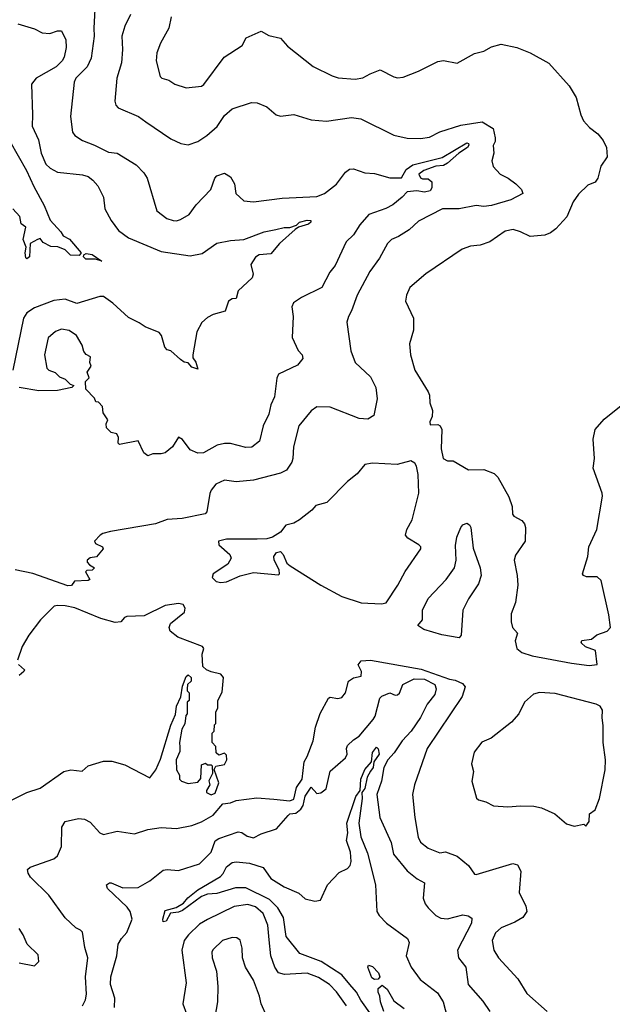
# Model space of a CAD drawing. Extents: x 1246230 to 1426786, y 660032 to 763141.
# Tile 502 of 566: x 1350208 to 1353293, y 722562 to 727690. Entities that reach past the tile are written whole.
import ezdxf

# ---------------------------------------------------------------- set-up
doc = ezdxf.new("R2010")
doc.units = 0

msp = doc.modelspace()

# ---------------------------------------------------------------- linework, layer by layer
at = {"layer": '0CON10XD'}
for points in [[(1350599.6, 727745), (1350594, 727646), (1350595.3, 727605), (1350580, 727490), (1350559.6, 727445), (1350500.6, 727385), (1350491.5, 727365), (1350472.3, 727185), (1350483.8, 727105), (1350495, 727087.5), (1350535, 727060), (1350597.1, 727037.1), (1350670.3, 727000.3), (1350715, 726995.6), (1350815, 726934.4), (1350855, 726892.9), (1350872.2, 726865), (1350922, 726695), (1350973.3, 726655), (1351007.5, 726645), (1351025, 726642.9), (1351045, 726649.2), (1351090, 726675), (1351126.9, 726725), (1351202.5, 726805), (1351224.3, 726865), (1351235, 726876.2), (1351275, 726890), (1351305, 726871.2), (1351325.8, 726835), (1351332.5, 726785), (1351375, 726746.2), (1351425, 726741.1), (1351575, 726760.5), (1351755, 726768.9), (1351795, 726784.4), (1351856.7, 726833.3), (1351905, 726896), (1351925, 726911.4), (1351945, 726912.5), (1352005, 726892.9), (1352055, 726889.4), (1352135, 726865.6), (1352195, 726867.1), (1352220.8, 726909.2), (1352255, 726934), (1352407.1, 726972.9), (1352535, 727049), (1352544.4, 727045), (1352546.7, 727036.7), (1352539.7, 727025), (1352494.4, 726995.6), (1352435, 726942.2), (1352415, 726931.1), (1352375, 726927.4), (1352312.7, 726905), (1352286.7, 726885), (1352295, 726866.2), (1352305, 726860.7), (1352335, 726860.4), (1352353.1, 726845), (1352353.4, 726815), (1352345, 726798.7), (1352315, 726791), (1352275, 726799.3), (1352225, 726793.1), (1352200, 726765), (1352150, 726725), (1352114.1, 726705.9), (1352026, 726675), (1351977.9, 726622.1), (1351945, 726570), (1351907.3, 726532.7), (1351849.8, 726410.2), (1351822.5, 726375), (1351781.4, 726295), (1351675, 726243.6), (1351632.9, 726215), (1351625.6, 726195), (1351631.1, 726145), (1351627.1, 726035), (1351657.3, 725967.3), (1351678, 725945), (1351682, 725925), (1351655, 725891.2), (1351555.5, 725844.5), (1351546.6, 725823.4), (1351535, 725726.7), (1351515.4, 725685), (1351505.9, 725635), (1351475.2, 725574.8), (1351456.2, 725495), (1351416.5, 725463.5), (1351385, 725461.8), (1351305, 725483.7), (1351275, 725483.4), (1351236.3, 725473.7), (1351165, 725434.6), (1351135, 725432.5), (1351095, 725449.2), (1351055, 725503.3), (1351035, 725516.2), (1351004.3, 725465.7), (1350965.5, 725434.5), (1350945, 725428.6), (1350901.4, 725428.6), (1350875, 725418.8), (1350854.3, 725434.3), (1350825, 725496.7), (1350728.3, 725478.3), (1350720, 725485), (1350722.5, 725515), (1350713, 725533), (1350685, 725540), (1350660, 725565), (1350657.5, 725585), (1350666.4, 725606.4), (1350643, 725643), (1350640, 725675), (1350618.3, 725698.3), (1350605, 725700), (1350598.3, 725718.3), (1350552.5, 725765), (1350550, 725805), (1350570, 725825), (1350560, 725855), (1350580, 725885), (1350572.5, 725905), (1350577.5, 725935), (1350555, 725946.7), (1350541.7, 725961.7), (1350533.8, 725995), (1350504, 726045), (1350465, 726070.8), (1350425, 726078.1), (1350395, 726065.8), (1350357, 726033), (1350336.9, 725945), (1350349.2, 725875), (1350360, 725865), (1350393.3, 725853.3), (1350415, 725830), (1350445, 725817.5), (1350471.7, 725791.7), (1350490, 725785), (1350480, 725775), (1350405, 725758.2), (1350307, 725757), (1350205, 725773.8)], [(1350197.8, 727667.8), (1350285, 727642.1), (1350325, 727622.1), (1350365, 727618.2), (1350405, 727631.8), (1350425, 727631.9), (1350447.5, 727585), (1350450.6, 727545), (1350440.4, 727495), (1350430, 727475), (1350398.5, 727445), (1350294.4, 727385), (1350268.9, 727355), (1350274.7, 727195), (1350272.9, 727135), (1350306.9, 727065), (1350320.3, 726995), (1350345, 726938.2), (1350367.2, 726917.2), (1350405, 726895.9), (1350535, 726882.1), (1350565, 726873.3), (1350588.1, 726855), (1350614.4, 726825), (1350644.4, 726765), (1350651.1, 726705), (1350683.6, 726645), (1350722.4, 726592.4), (1350774.8, 726554.8), (1350945, 726483.4), (1351095, 726460), (1351157.2, 726472.8), (1351235, 726525.8), (1351305, 726540.6), (1351375, 726546), (1351480, 726585), (1351542, 726598), (1351585, 726608.4), (1351615, 726608.4), (1351649.2, 726620.8), (1351665, 726635.6), (1351705, 726646.4), (1351724.2, 726645), (1351724.5, 726635), (1351711.4, 726625), (1351660, 726610), (1351642.9, 726597.1), (1351560, 726525), (1351515, 726471.4), (1351455, 726465.7), (1351435, 726452.9), (1351411.1, 726415), (1351424, 726365), (1351418.8, 726345), (1351345, 726278.8), (1351335, 726237.5), (1351315, 726235.6), (1351294.3, 726225), (1351278.1, 726171.9), (1351215, 726154.2), (1351185, 726138.6), (1351156.1, 726113.9), (1351130.5, 726065), (1351108.6, 725945), (1351109.5, 725929.5), (1351125, 725906.7), (1351135, 725870), (1351105, 725881.2), (1351085, 725902.5), (1351065, 725906.7), (1351045, 725920), (1350995, 725966), (1350975, 725971.4), (1350963.1, 725985), (1350946.7, 726045), (1350935, 726061.2), (1350861.1, 726091.1), (1350830.8, 726110.8), (1350775, 726138.8), (1350693.4, 726213.4), (1350645, 726248.8), (1350625, 726248.8), (1350505, 726211.8), (1350445, 726233.8), (1350385, 726227.9), (1350285, 726189.5), (1350245, 726163.3), (1350227.4, 726135), (1350171.7, 725865)], [(1350785, 727716.7), (1350755, 727656.7), (1350739.5, 727605), (1350743.8, 727535), (1350738, 727465), (1350713.3, 727385), (1350703.2, 727265), (1350708.1, 727245), (1350721.1, 727231.1), (1350826.2, 727186.2), (1350865, 727157.5), (1350995, 727069.2), (1351047.5, 727045), (1351085, 727038.1), (1351135, 727055.6), (1351182.3, 727087.7), (1351236.3, 727133.7), (1351275, 727191.4), (1351315, 727225.6), (1351415, 727258.8), (1351443.6, 727256.4), (1351495, 727236.2), (1351542.5, 727195), (1351565, 727187.5), (1351635, 727196.2), (1351725, 727169.2), (1351805, 727161.9), (1351935, 727180.4), (1351983.9, 727173.9), (1352155, 727087.8), (1352225, 727072.5), (1352295, 727071.5), (1352341.1, 727078.9), (1352395, 727106.5), (1352505, 727141.5), (1352615, 727157.8), (1352673, 727123), (1352683.3, 727075), (1352683.3, 727055), (1352673.3, 727035), (1352675.8, 726995), (1352665.7, 726955), (1352673.3, 726925), (1352710, 726885), (1352751.2, 726865), (1352790, 726835), (1352820, 726805), (1352827.5, 726785), (1352765, 726751.1), (1352665, 726722.5), (1352625, 726716.9), (1352585, 726722.7), (1352495, 726704.6), (1352408.8, 726705), (1352285, 726641.2), (1352235, 726595.5), (1352179.8, 726560.2), (1352144, 726545), (1352123.1, 726525), (1352081.1, 726448.9), (1352030.9, 726379.1), (1351965.6, 726255), (1351935.4, 726174.6), (1351919.4, 726145), (1351911.9, 726115), (1351932.5, 725965), (1351954.7, 725904.7), (1352035, 725830), (1352062.5, 725775), (1352069.6, 725715), (1352051.7, 725628.3), (1352020.3, 725609.7), (1351975, 725612.5), (1351825, 725671.4), (1351755, 725673.8), (1351725, 725653.3), (1351662, 725575), (1351634.2, 725465.8), (1351630, 725405), (1351624.2, 725385), (1351596.6, 725343.4), (1351565, 725328.2), (1351425, 725291.4), (1351335, 725282.9), (1351275, 725292.5), (1351229.7, 725270.3), (1351205, 725240), (1351197.3, 725222.7), (1351182.9, 725127.1), (1351173.4, 725116.6), (1351053.1, 725093.1), (1350975, 725087.6), (1350915, 725063.9), (1350680, 725025), (1350641.2, 725015), (1350626.2, 725005), (1350596.7, 724975), (1350602.7, 724962.7), (1350640, 724945), (1350642.5, 724935), (1350607.5, 724892.5), (1350575, 724887.5), (1350560, 724875), (1350560, 724865), (1350570.7, 724850.7), (1350597.5, 724835), (1350585, 724822.5), (1350558.3, 724821.7), (1350550, 724815), (1350572.5, 724775), (1350565, 724770), (1350494.3, 724765.7), (1350477, 724743), (1350458.2, 724741.8), (1350276.5, 724806.5), (1350185, 724824.6)], [(1350996.5, 727705), (1350984.4, 727645), (1350941.9, 727568.1), (1350922.4, 727517.6), (1350918.6, 727475), (1350940, 727395), (1350947.5, 727385), (1350985, 727374.4), (1351015, 727354.4), (1351075, 727335.7), (1351155, 727344.2), (1351167.4, 727352.6), (1351273.3, 727495), (1351366.7, 727555), (1351387.5, 727595), (1351465, 727630), (1351505, 727607.5), (1351565, 727593.3), (1351602.6, 727552.6), (1351735, 727445.8), (1351835, 727396.9), (1351866.8, 727386.8), (1351955, 727380), (1351995, 727387.5), (1352032.1, 727407.9), (1352085, 727428.6), (1352155, 727392), (1352175, 727387.5), (1352205, 727390.8), (1352285, 727422), (1352385, 727472.9), (1352415, 727476.9), (1352485, 727464.2), (1352575, 727513.3), (1352625, 727525.7), (1352665, 727548.6), (1352715, 727562), (1352795.8, 727545.8), (1352865, 727516.7), (1352963, 727463), (1353068, 727345), (1353105.7, 727285), (1353128.6, 727195), (1353143.4, 727163.4), (1353175, 727128.8), (1353218, 727095), (1353245, 727060), (1353262, 727025), (1353266, 726975), (1353233.1, 726926.9), (1353218.1, 726865), (1353204, 726844), (1353165, 726827.5), (1353117.9, 726782.1), (1353088.6, 726741.4), (1353057.1, 726662.9), (1352999.6, 726600.4), (1352970.7, 726579.3), (1352941.3, 726568.7), (1352865, 726560.8), (1352815, 726585.6), (1352776.6, 726596.6), (1352735, 726589.4), (1352655, 726533.3), (1352605, 726515.5), (1352555, 726510), (1352511.2, 726495), (1352323.1, 726366.9), (1352239.4, 726295), (1352221.4, 726255), (1352217.1, 726225), (1352257.5, 726135), (1352257.7, 726072.3), (1352237.3, 726002.7), (1352241.9, 725945), (1352265.8, 725865), (1352335, 725752.5), (1352342, 725735), (1352344, 725695), (1352356.2, 725655), (1352355.9, 725624.1), (1352343.3, 725595), (1352345, 725580), (1352385, 725582.5), (1352397.5, 725575), (1352406.2, 725555), (1352402.5, 725455), (1352413.3, 725405), (1352435, 725392.5), (1352465, 725393.3), (1352545, 725346), (1352625, 725347.1), (1352677.3, 725327.3), (1352697.5, 725307.5), (1352753.8, 725205), (1352772, 725155), (1352774.2, 725115), (1352780, 725105), (1352822.3, 725082.3), (1352836.2, 725065), (1352841.2, 725045), (1352838.8, 724975), (1352788.8, 724901.2), (1352781.9, 724875), (1352798, 724795), (1352800.8, 724745), (1352789.2, 724655), (1352766, 724595), (1352766, 724555), (1352774, 724525), (1352798.8, 724495), (1352788, 724455), (1352795.8, 724415), (1352821.9, 724395), (1352875, 724377.5), (1353081.2, 724338.8), (1353173.3, 724326.7)], [(1350157.3, 727057.3), (1350244.4, 726905), (1350281.1, 726821.1), (1350335, 726722.5), (1350366.4, 726646.4), (1350422.5, 726585), (1350433.6, 726563.6), (1350467.8, 726547.8), (1350528, 726475), (1350517.6, 726462.4), (1350473.3, 726463.3), (1350445, 726492.3), (1350407, 726507), (1350369.5, 726509.5), (1350329.7, 726529.7), (1350315, 726550), (1350300, 726545), (1350262.5, 726525), (1350260, 726455), (1350245, 726444.2), (1350240, 726450), (1350236.5, 726475), (1350241.1, 726505), (1350226, 726545), (1350239.4, 726609.4), (1350216.1, 726626.1), (1350208.9, 726665), (1350172.5, 726705)], [(1350635, 726432.9), (1350602.2, 726442.2), (1350553.2, 726443.2), (1350540, 726455), (1350541.2, 726465), (1350555, 726472.2), (1350585, 726466.9), (1350635, 726432.9)], [(1353173.3, 724326.7), (1353215, 724332.2), (1353205.4, 724405), (1353154.3, 724424.3), (1353130.2, 724445), (1353135, 724456.9), (1353185, 724463.1), (1353212.8, 724487.2), (1353266.5, 724505), (1353283.5, 724525), (1353275, 724590), (1353235, 724770), (1353215, 724788.4), (1353159.1, 724789.1), (1353143.8, 724795), (1353137.5, 724805), (1353165.5, 724895), (1353171.1, 724945), (1353213.1, 725035), (1353241.2, 725208.8), (1353240.8, 725225), (1353193.3, 725355), (1353200, 725405), (1353193.8, 725505), (1353204.3, 725555.7), (1353250, 725610), (1353338.9, 725681.1)], [(1352092, 724648), (1352115, 724652.9), (1352176.7, 724745), (1352214.2, 724815.8), (1352296, 724935), (1352296, 724945), (1352286.2, 724955), (1352229.4, 724989.4), (1352216, 725005), (1352224.1, 725035.9), (1352252, 725085), (1352285.6, 725225), (1352282.3, 725322.3), (1352274.1, 725364.1), (1352265, 725380), (1352245, 725392.5), (1352173.9, 725373.9), (1352045, 725380), (1352005, 725373.8), (1351965.7, 725324.3), (1351914.3, 725285.7), (1351807.8, 725175), (1351749.7, 725160.3), (1351728.1, 725135), (1351665.4, 725085), (1351635, 725068.2), (1351593, 725057), (1351565, 725020.4), (1351524.5, 724995), (1351495, 724986.3), (1351445, 724984.8), (1351285, 724985.2), (1351243.3, 724975), (1351244, 724955), (1351301.4, 724905), (1351308.9, 724885), (1351291.5, 724855), (1351215, 724803.6), (1351210.2, 724785), (1351230.7, 724765), (1351255, 724759.1), (1351285, 724762), (1351355, 724793.4), (1351425, 724810.4), (1351555, 724798.8), (1351561.2, 724805), (1351558.6, 724825), (1351532.7, 724875), (1351531.5, 724895), (1351544.6, 724915), (1351565, 724920), (1351578.9, 724905), (1351599.5, 724859.5), (1351616.7, 724845), (1351775.2, 724745.2), (1351885, 724686.6), (1351985, 724653.2), (1352092, 724648)], [(1352495, 724471.6), (1352405, 724485.9), (1352312.7, 724515), (1352281.5, 724535), (1352305.3, 724565), (1352305.6, 724615), (1352333.8, 724675), (1352428.2, 724775), (1352471.3, 724835), (1352480, 724875), (1352477.6, 724952.4), (1352483.8, 724995), (1352505, 725046), (1352515, 725059.2), (1352535, 725067.5), (1352549.7, 725059.7), (1352557.1, 725045), (1352568.6, 724938.6), (1352605.2, 724835.2), (1352610.3, 724795), (1352597.2, 724752.8), (1352545, 724674.6), (1352514.2, 724615), (1352506.7, 724485), (1352495, 724471.6)], [(1350165, 723625.7), (1350245, 723665.8), (1350315, 723687.5), (1350437.5, 723775), (1350475, 723784.3), (1350532.9, 723777.1), (1350565, 723804.3), (1350645, 723828.1), (1350688.3, 723828.3), (1350755, 723810), (1350885, 723742.5), (1350916.4, 723783.6), (1350941.1, 723838.9), (1350995, 724016.2), (1351018.6, 724071.4), (1351023.8, 724115), (1351047, 724163), (1351055, 724220), (1351075, 724270), (1351085, 724277.5), (1351100, 724265), (1351100, 724245), (1351082.5, 724227.5), (1351080, 724205), (1351080, 724195), (1351090, 724185), (1351090, 724145), (1351080, 724135), (1351080, 724075), (1351073, 724067), (1351067, 724023), (1351052.5, 723995), (1351040, 723925), (1351041.7, 723901.7), (1351041.7, 723878.3), (1351022.5, 723835), (1351023.6, 723783.6), (1351040, 723755), (1351040, 723735), (1351050, 723725), (1351085, 723712.5), (1351135, 723720), (1351151.7, 723738.3), (1351155, 723810), (1351175, 723817.5), (1351185, 723810), (1351205, 723810), (1351210, 723805), (1351212.5, 723765), (1351193, 723727), (1351197.5, 723705), (1351180, 723675), (1351180, 723665), (1351205, 723653.1), (1351225, 723662.5), (1351244.3, 723715), (1351220, 723785), (1351228.3, 723801.7), (1351275, 723810.6), (1351286, 723836), (1351285, 723860), (1351275, 723870), (1351245, 723860), (1351231.7, 723871.7), (1351230, 723905), (1351210, 723925), (1351210, 723975), (1351220, 723985), (1351223, 724017), (1351230, 724025), (1351230, 724085), (1351240, 724105), (1351240, 724145), (1351262.7, 724187.3), (1351268.8, 724265), (1351255, 724281.2), (1351204.2, 724294.2), (1351180, 724305), (1351161.7, 724321.7), (1351157.5, 724385), (1351167.5, 724415), (1351160, 724425), (1351031.2, 724475), (1350990.8, 724505), (1350985.7, 724525), (1350993.3, 724545), (1351066.1, 724605), (1351070, 724625), (1351058.4, 724645), (1351035, 724649.9), (1350965, 724639.7), (1350856.2, 724585), (1350765, 724582.5), (1350752.9, 724577.1), (1350735.4, 724554.6), (1350705, 724550.8), (1350631.2, 724571.2), (1350495, 724627.3), (1350445, 724638), (1350405, 724640), (1350387.5, 724635), (1350316.2, 724565), (1350256.2, 724485), (1350221.2, 724425), (1350196.2, 724355)], [(1351531.3, 723631.3), (1351615, 723621.6), (1351635, 723630), (1351649.4, 723690.6), (1351679.3, 723735), (1351688.8, 723825), (1351705, 723852.3), (1351735.2, 723935), (1351747.3, 724005), (1351772.5, 724077.5), (1351815, 724155.8), (1351825, 724162.5), (1351865, 724154.2), (1351885, 724160.8), (1351905, 724184), (1351920, 724245), (1351945, 724262.2), (1351985, 724271.4), (1351987.5, 724295), (1351970.8, 724330.8), (1351985, 724350.3), (1352035, 724354.4), (1352298.4, 724308.4), (1352445, 724256), (1352475, 724251.2), (1352513.5, 724233.5), (1352527.3, 724215), (1352510.9, 724165), (1352329.5, 723895), (1352262.9, 723705), (1352252.9, 723655), (1352264.3, 723535), (1352282.1, 723432.1), (1352295, 723406.2), (1352335, 723375.8), (1352395, 723352), (1352425, 723355.7), (1352485, 723333.8), (1352544.4, 723284.4), (1352575, 723240.8), (1352585, 723238.6), (1352775, 723295.6), (1352799.1, 723289.1), (1352817.1, 723255), (1352807.8, 723145), (1352843, 723073), (1352847.5, 723045), (1352828, 723015), (1352785, 722990.5), (1352715, 722960), (1352684.4, 722935), (1352666.9, 722895), (1352676.9, 722845), (1352701.4, 722805), (1352800.6, 722695), (1352848.9, 722618.9), (1352954.3, 722525)], [(1350202.7, 724332.7), (1350232.5, 724305), (1350230, 724295), (1350205, 724274.2)], [(1350702.1, 722545), (1350703.5, 722593.5), (1350681.3, 722665), (1350682.8, 722705), (1350713.1, 722815), (1350721.1, 722875), (1350737.5, 722905), (1350765, 722936), (1350792.9, 723005), (1350782.7, 723045), (1350767.8, 723067.8), (1350665.6, 723165), (1350660.6, 723185), (1350675, 723195.4), (1350685, 723194.6), (1350745, 723169.2), (1350825, 723170), (1350885, 723205.6), (1350955, 723260.6), (1350975, 723264.4), (1351035, 723259.1), (1351145, 723293.9), (1351205.3, 723355), (1351226.2, 723413.8), (1351244.5, 723425), (1351345, 723460), (1351365, 723456.5), (1351391.7, 723438.3), (1351425, 723428.5), (1351465, 723450), (1351545, 723475.6), (1351605, 723546), (1351615, 723554), (1351645, 723557.9), (1351672, 723578), (1351683, 723597), (1351695, 723646.9), (1351725, 723693.3), (1351755, 723660), (1351775, 723664), (1351803.8, 723685), (1351823.9, 723776.1), (1351904.1, 723845.9), (1351912, 723865), (1351908.8, 723895), (1351915, 723910), (1351945, 723940), (1351975, 723958.8), (1352048, 724045), (1352057.8, 724062.2), (1352083.3, 724156.7), (1352092.6, 724167.4), (1352135, 724184.4), (1352162, 724172), (1352175, 724173.3), (1352185, 724182.5), (1352202.7, 724227.3), (1352262.3, 724257.7), (1352315, 724256), (1352368.5, 724228.5), (1352375.8, 724205), (1352369.3, 724175), (1352329.7, 724125), (1352294.3, 724055.7), (1352246.4, 723985), (1352198.4, 723935), (1352157.9, 723872.1), (1352124.8, 723835), (1352103.7, 723795), (1352091.5, 723725), (1352066.5, 723655), (1352083.4, 723535), (1352141.8, 723405), (1352153.8, 723345), (1352225, 723257.1), (1352277.5, 723215), (1352315.6, 723195), (1352308, 723115), (1352319.2, 723085), (1352334.2, 723065), (1352375, 723024.6), (1352401, 723011), (1352435, 723006.9), (1352515, 723027.7), (1352542.9, 723022.9), (1352561.2, 723011.2), (1352560, 722985), (1352487.5, 722845), (1352493.1, 722805), (1352530.4, 722755), (1352543.4, 722665), (1352619.2, 722579.2), (1352655.5, 722525)], [(1353155, 723490), (1353172.5, 723515), (1353173.8, 723555), (1353203.8, 723575), (1353226, 723635), (1353255.8, 723784.2), (1353257.5, 723835), (1353245.8, 723925), (1353245.8, 724015), (1353240, 724055), (1353242.5, 724095), (1353230, 724115), (1353209.4, 724125), (1352995, 724180.7), (1352914.1, 724185.9), (1352882.2, 724177.8), (1352836.2, 724135), (1352806.2, 724075), (1352767.6, 724032.4), (1352662.1, 723947.9), (1352613.2, 723926.8), (1352574, 723875), (1352560.8, 723815), (1352570, 723775), (1352562, 723725), (1352586.4, 723636.4), (1352596.4, 723626.4), (1352635, 723616.7), (1352675, 723596.2), (1352749.5, 723590.5), (1352815, 723595.8), (1352885, 723593.8), (1352925, 723586), (1352993.6, 723553.6), (1353055, 723502.5), (1353095, 723490), (1353145, 723500), (1353155, 723490)], [(1352039.2, 722505), (1351983.3, 722583.3), (1351961.2, 722625), (1351926.2, 722666.2), (1351885, 722715.6), (1351778.2, 722785), (1351667.2, 722827.2), (1351595, 722915.6), (1351580.8, 723015), (1351551.5, 723065), (1351508, 723108), (1351385, 723169.1), (1351330.9, 723169.1), (1351235, 723140), (1351185, 723136), (1351155, 723124), (1351055, 723050.8), (1351035, 723042.1), (1350992.9, 723037.1), (1350970, 722995), (1350955, 722991.4), (1350952.5, 723005), (1350965, 723050.5), (1351022.7, 723067.3), (1351061.3, 723088.7), (1351083.5, 723116.5), (1351135, 723159.2), (1351215.3, 723204.7), (1351252.7, 723227.3), (1351267.3, 723242.7), (1351285, 723278), (1351315, 723300), (1351335, 723303.8), (1351405, 723296.7), (1351476, 723275), (1351515, 723218.1), (1351584.7, 723174.7), (1351661.2, 723141.2), (1351695, 723112.1), (1351745, 723099.3), (1351774.6, 723105.4), (1351810.7, 723185), (1351870.6, 723249.4), (1351915, 723268.9), (1351928.9, 723285), (1351933.4, 723306.6), (1351929.9, 723355), (1351909.9, 723415), (1351915.7, 723455), (1351911.2, 723505), (1351958.6, 723645), (1351980, 723675), (1351983.9, 723735), (1352005, 723784.4), (1352039.2, 723825), (1352045, 723874.2), (1352065, 723901.4), (1352075, 723892), (1352080.2, 723865), (1352050.8, 723825), (1352048.5, 723795), (1352033.6, 723776.4), (1352017.2, 723745), (1352005, 723686.5), (1351989.6, 723665), (1351990.5, 723635), (1351972.7, 723505), (1351984, 723435), (1352019.3, 723349.3), (1352059.5, 723185), (1352067.8, 723045), (1352078.8, 723025), (1352117.9, 722985), (1352227.5, 722905), (1352235.8, 722885), (1352220.4, 722815), (1352246.4, 722755), (1352292.1, 722692.1), (1352382.2, 722622.2), (1352413.1, 722575), (1352433.3, 722495)], [(1350535.6, 722555), (1350550.6, 722585), (1350555.5, 722615), (1350550.4, 722705), (1350562.7, 722805), (1350547.4, 722857.4), (1350535, 722937.5), (1350525, 722948.8), (1350499.9, 722959.9), (1350445, 723011.9), (1350359.9, 723129.9), (1350264.5, 723225), (1350252.5, 723245), (1350249.2, 723265), (1350263.5, 723276.5), (1350385, 723320.7), (1350405, 723335.5), (1350426.1, 723385), (1350426.9, 723485), (1350445.7, 723514.3), (1350515, 723530), (1350545, 723526.9), (1350575, 723510.8), (1350625, 723455.7), (1350645, 723446.7), (1350715, 723464.4), (1350805, 723450.8), (1350875, 723472.5), (1350945, 723483.8), (1351025, 723478.5), (1351105, 723493.3), (1351155, 723512.9), (1351215, 723547.3), (1351265, 723606.2), (1351305, 723610.8), (1351335, 723624.5), (1351442.1, 723637.9), (1351531.3, 723631.3)], [(1351909.5, 722555), (1351858.1, 722628.1), (1351821.5, 722665), (1351762.8, 722702.8), (1351705, 722724.2), (1351587.3, 722717.3), (1351555, 722727.1), (1351536.2, 722755), (1351515.5, 722814.5), (1351507.3, 722897.3), (1351499.5, 722975), (1351475, 723035.6), (1351435, 723070.8), (1351395, 723081.9), (1351325, 723071.6), (1351185, 723003.3), (1351145, 722979.6), (1351087.1, 722925), (1351065, 722894.2), (1351052.4, 722845), (1351074.6, 722675), (1351057.9, 722565), (1351076.9, 722513.1)], [(1350205, 722778.8), (1350285, 722763.3), (1350307.5, 722785), (1350305, 722820), (1350246.4, 722876.4), (1350226.2, 722925), (1350205, 722957.5)], [(1351495, 722498.8), (1351465.4, 722565), (1351456.7, 722605), (1351425, 722688), (1351383.3, 722755), (1351367.8, 722805), (1351365.6, 722855), (1351355, 722896.7), (1351338.3, 722908.3), (1351315, 722910.5), (1351264.2, 722895), (1351215, 722848), (1351209.2, 722835), (1351210, 722805), (1351233.1, 722735), (1351240, 722655), (1351238.1, 722575), (1351224.5, 722495)], [(1352055, 722690.9), (1352040.7, 722700.7), (1352020, 722755), (1352023.5, 722766.5), (1352045, 722759.1), (1352076.7, 722726.7), (1352083.1, 722705), (1352075, 722693.1), (1352055, 722690.9)], [(1352103.1, 722525), (1352086.2, 722575), (1352082.9, 722605), (1352074.3, 722625), (1352074, 722645), (1352095, 722662.5), (1352121.9, 722641.9), (1352155, 722581.2), (1352210, 722540)]]:
    msp.add_lwpolyline(points, dxfattribs=at)

doc.saveas('drawing.dxf')
